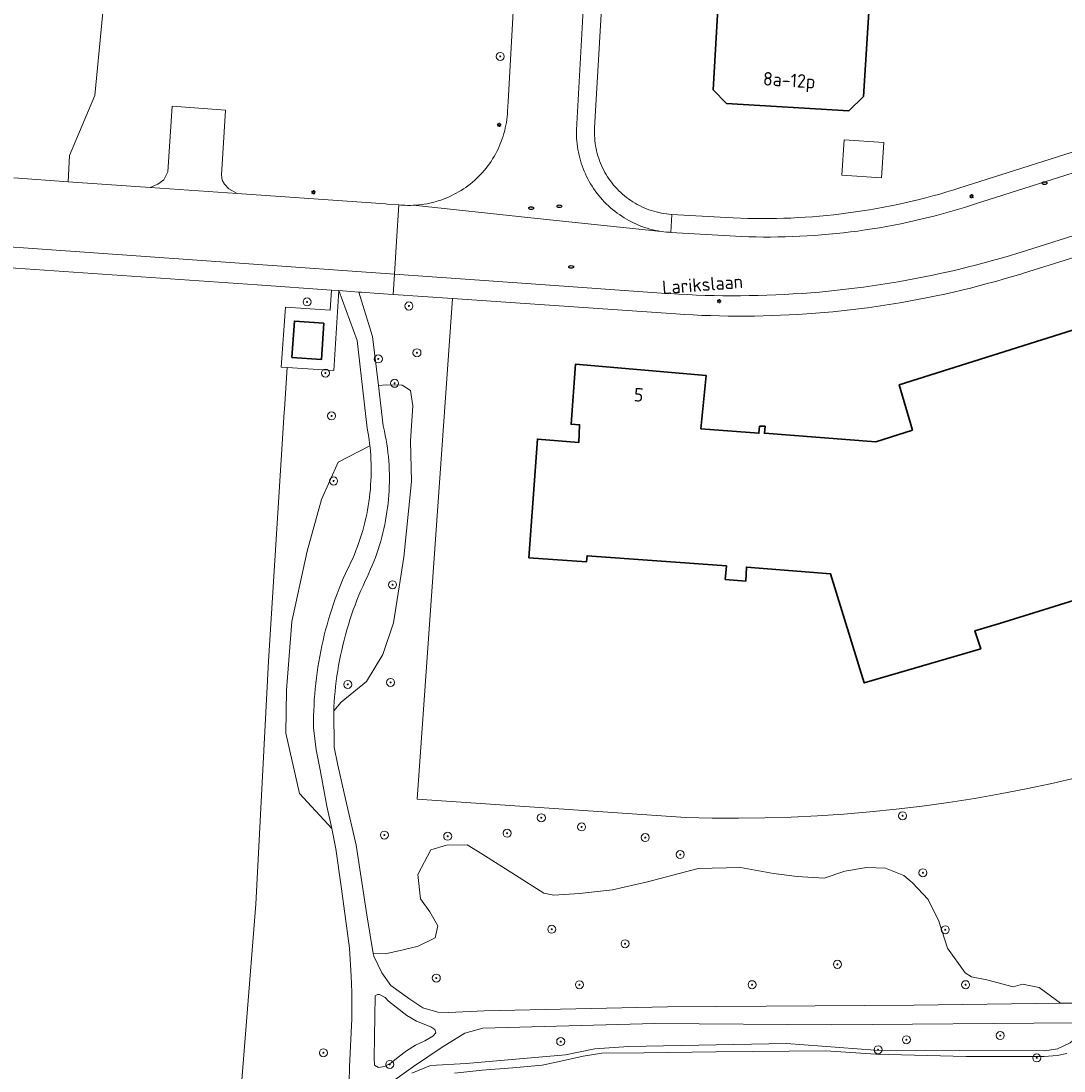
# Model space of a CAD drawing. Header units: metres. Extents: x 152610 to 160096, y 456114 to 462495.
# Tile 656 of 656: x 157369 to 157473, y 461259 to 461364. Entities that reach past the tile are written whole.
import ezdxf
from ezdxf.enums import TextEntityAlignment as Align

# ---------------------------------------------------------------- set-up
doc = ezdxf.new("R2010")
doc.units = ezdxf.units.M
doc.header["$LTSCALE"] = 0.5
doc.layers.get('0').update_dxf_attribs({"linetype": 'CONTINUOUS'})
for name, color, linetype, lineweight in [('B-PV-GR-BEPLANTING_CULTUUR_BOSPLANTSOEN-GV', 251, 'CONTINUOUS', 18), ('B-PV-GR-BOOM-S', 251, 'CONTINUOUS', 25), ('B-PV-IE-MEUBILAIR-S', 251, 'CONTINUOUS', 25), ('B-PV-OG-BEBOUWING-GV', 6, 'CONTINUOUS', 35), ('B-PV-OG-BEBOUWING-T18', 1, 'CONTINUOUS', 18), ('B-PV-OG-BEBOUWING_SCHUUR-GV', 251, 'CONTINUOUS', 18), ('B-PV-OG-TERREIN_BEGROEID-GV', 251, 'CONTINUOUS', 18), ('B-PV-OG-TERREIN_OEVER-GV', 251, 'CONTINUOUS', 18), ('B-PV-OG-TOPOGRAFIE-T18', 1, 'CONTINUOUS', 18), ('B-PV-OG-WATER_MEER-GV', 251, 'CONTINUOUS', 18), ('B-PV-VH-GESLOTENVERHARDING_ASFALT-GV', 251, 'CONTINUOUS', 18), ('B-PV-VH-OPENVERHARDING_TEGEL-GV', 251, 'CONTINUOUS', 18)]:
    doc.layers.add(name, color=color, linetype=linetype, lineweight=lineweight)
doc.styles.add('NLCS-ISO', font='NLCS-ISO.ttf')
doc.styles.add('NLCS-ISO-M750-T18', font='NLCS-ISO.ttf', dxfattribs={"height": 1.35})

# ---------------------------------------------------------------- blocks, each defined once
blk = doc.blocks.new('SIE-MEUBILAIR_PAAL_LICHTMAST-SO')
for points in [[(-0.62, 0), (-1, 0)], [(-0.71, 0.71), (-0.44, 0.44)], [(0, 1), (0, 0.62)], [(0.44, 0.44), (0.71, 0.71)], [(1, 0), (0.62, 0)], [(-0.71, -0.71), (-0.44, -0.44)], [(0, -0.62), (0, -1)], [(0.44, -0.44), (0.71, -0.71)]]:
    blk.add_lwpolyline(points)
blk.add_circle((0, 0), 0.5)
blk = doc.blocks.new('SIE-MEUBILAIR_PUT_RIOOLPUT-SO')
blk.add_ellipse((0, 0), major_axis=(1.25, 0), ratio=0.54)
at = {"style": 'NLCS-ISO'}
blk.add_text('ri', height=0.75, dxfattribs=at).set_placement((-0.04, 0.07), align=Align.MIDDLE_CENTER)
blk = doc.blocks.new('SGR-BOOM_GBKN-SO')
at = {"linetype": 'ByBlock', "lineweight": 18}
h = blk.add_hatch(color=0, dxfattribs=at)
h.dxf.hatch_style = 1
edge = h.paths.add_edge_path()
edge.add_arc((0, 0), 0.25, 0, 360)
at = {"color": 0, "linetype": 'ByBlock', "lineweight": 18}
for radius in [2, 0.25]:
    blk.add_circle((0, 0), radius, dxfattribs=at)
at = {"color": 0, "linetype": 'ByBlock', "lineweight": 18, "style": 'NLCS-ISO'}
blk.add_attdef('SOORT', (2.5, 0), '', height=1.5, dxfattribs=at)

msp = doc.modelspace()

# ---------------------------------------------------------------- linework, layer by layer
at = {"layer": 'B-PV-GR-BEPLANTING_CULTUUR_BOSPLANTSOEN-GV', "flags": 128}
for points in [[(157401.848, 461257.983), (157401.9, 461259.523), (157402.133, 461264.316), (157402.141, 461266.966), (157402.076, 461268.564), (157401.909, 461271.369), (157401.104, 461277.288), (157400.542, 461281.28), (157400.12, 461283.29), (157396.909, 461286.805), (157395.542, 461292.802), (157395.592, 461297.101), (157396.123, 461303.941), (157397.655, 461310.98), (157399.093, 461316.124), (157400.757, 461319.858), (157403.931, 461321.471), (157403.817, 461322.364), (157403.666, 461323.251), (157402.661, 461331.988), (157400.826, 461336.968), (157400.325, 461328.985), (157395.656, 461329.304), (157395.394, 461325.148), (157395.375, 461324.846), (157393.812, 461300.007), (157392.548, 461275.742), (157391.004, 461256.548)], [(157474.559, 461288.387), (157471.998, 461287.797), (157469.427, 461287.252), (157466.846, 461286.753), (157464.257, 461286.301), (157461.661, 461285.895), (157459.057, 461285.535), (157456.448, 461285.222), (157453.833, 461284.956), (157451.214, 461284.736), (157448.591, 461284.564), (157445.966, 461284.438), (157443.339, 461284.36), (157440.711, 461284.328), (157438.083, 461284.344), (157435.455, 461284.406), (157408.657, 461286.225), (157412.157, 461336.185), (157406.238, 461336.593), (157404.794, 461336.693), (157403.078, 461336.812), (157402.83, 461336.829), (157404.18, 461332.4), (157404.772, 461327.514), (157405.558, 461327.573), (157407.137, 461327.54), (157407.976, 461327.009), (157408.211, 461325.472), (157407.981, 461321.988), (157408.067, 461317.938), (157407.323, 461310.383), (157406.277, 461303.836), (157405.228, 461300.654), (157403.594, 461297.956), (157401.05, 461295.918), (157400.32, 461295.054), (157400.362, 461291.433), (157400.741, 461289.62), (157401.525, 461286.097), (157402.547, 461281.659), (157403.629, 461274.688), (157404.266, 461270.837), (157405.462, 461270.796), (157407.105, 461271.166), (157408.747, 461271.561), (157410.454, 461272.409), (157410.718, 461273.578), (157409.905, 461274.98), (157408.975, 461276.297), (157408.715, 461278.721), (157410.011, 461281.188), (157411.566, 461281.636), (157413.644, 461281.664), (157415.096, 461280.787), (157418.475, 461278.652), (157421.289, 461276.838), (157422.278, 461276.657), (157424.857, 461276.823), (157428.13, 461277.195), (157431.62, 461277.992), (157436.679, 461279.3), (157440.927, 461279.417), (157444.222, 461278.815), (157446.571, 461278.506), (157449.256, 461278.365), (157451.328, 461279.051), (157453.48, 461279.419), (157455.401, 461279.338), (157457.228, 461278.614), (157458.099, 461277.881), (157459.631, 461276.23), (157460.714, 461274.073), (157461.591, 461271.379), (157463.354, 461268.912), (157463.98, 461268.514), (157465.5, 461268.192), (157468.143, 461267.521), (157469.068, 461267.759), (157470.716, 461267.446), (157472.867, 461265.875), (157474.04, 461265.89)]]:
    msp.add_lwpolyline(points, dxfattribs=at)
at = {"layer": 'B-PV-OG-BEBOUWING-GV', "flags": 128}
for points in [[(157440.149, 461391.025), (157438.18, 461357.007), (157439.519, 461355.644), (157451.719, 461354.895), (157453.181, 461356.334), (157454.44, 461376.394)], [(157475.962, 461333.627), (157456.755, 461327.577), (157458.07, 461323.061), (157454.409, 461321.89), (157443.311, 461322.731), (157443.367, 461323.431), (157442.816, 461323.435), (157442.761, 461322.735), (157436.962, 461323.183), (157437.504, 461328.484), (157424.457, 461329.64), (157424.01, 461323.638), (157424.859, 461323.581), (157424.795, 461321.831), (157420.646, 461322.164), (157419.802, 461310.309), (157425.552, 461309.912), (157425.607, 461310.512), (157439.505, 461309.498), (157439.394, 461308.148), (157441.444, 461307.981), (157441.505, 461309.382), (157449.903, 461308.713), (157453.269, 461297.825), (157464.901, 461301.234), (157464.315, 461303.041), (157466.772, 461303.772), (157471.686, 461305.283), (157483.521, 461308.991)]]:
    msp.add_lwpolyline(points, dxfattribs=at)
msp.add_lwpolyline([(157399.334, 461333.727), (157396.394, 461333.927), (157396.143, 461330.297), (157399.087, 461330.094)], close=True, dxfattribs=at)
at = {"layer": 'B-PV-OG-BEBOUWING_SCHUUR-GV', "flags": 128}
msp.add_lwpolyline([(157455.233, 461351.746), (157451.268, 461352.01), (157451.032, 461348.475), (157454.997, 461348.21)], close=True, dxfattribs=at)
at = {"layer": 'B-PV-OG-TERREIN_BEGROEID-GV', "flags": 128}
for points in [[(157377.88, 461370.975), (157376.469, 461356.422), (157373.961, 461350.444), (157373.816, 461347.83), (157382.007, 461347.258), (157382.777, 461347.585), (157383.355, 461348.023), (157383.775, 461348.816), (157384.199, 461355.372), (157389.509, 461354.987), (157389.134, 461348.48), (157389.184, 461347.979), (157389.434, 461347.578), (157389.86, 461347.128), (157390.693, 461346.652), (157405.497, 461345.618), (157405.637, 461345.608), (157406.825, 461345.522), (157406.828, 461345.522), (157407.004, 461345.509), (157407.123, 461345.5), (157407.404, 461345.484), (157407.684, 461345.476), (157407.965, 461345.476), (157408.246, 461345.484), (157408.264, 461345.485), (157408.526, 461345.5), (157408.806, 461345.524), (157409.084, 461345.556), (157409.362, 461345.596), (157409.639, 461345.643), (157409.914, 461345.699), (157410.188, 461345.763), (157410.459, 461345.834), (157410.729, 461345.913), (157410.996, 461345.999), (157411.26, 461346.093), (157411.522, 461346.195), (157411.781, 461346.304), (157412.036, 461346.421), (157412.288, 461346.544), (157412.537, 461346.675), (157412.781, 461346.813), (157413.022, 461346.957), (157413.258, 461347.109), (157413.49, 461347.267), (157413.717, 461347.432), (157413.94, 461347.603), (157414.158, 461347.78), (157414.37, 461347.964), (157414.577, 461348.153), (157414.779, 461348.349), (157414.975, 461348.55), (157415.165, 461348.756), (157415.349, 461348.968), (157415.527, 461349.185), (157415.699, 461349.407), (157415.865, 461349.634), (157416.024, 461349.865), (157416.176, 461350.101), (157416.322, 461350.341), (157416.46, 461350.585), (157416.592, 461350.833), (157416.716, 461351.085), (157416.834, 461351.34), (157416.944, 461351.598), (157417.046, 461351.859), (157417.141, 461352.124), (157417.229, 461352.39), (157417.308, 461352.66), (157417.381, 461352.931), (157417.445, 461353.204), (157417.502, 461353.479), (157417.55, 461353.756), (157417.591, 461354.033), (157417.624, 461354.312), (157417.649, 461354.592), (157417.666, 461354.872), (157417.72, 461355.81), (157421.414, 461422.528)], [(157408.109, 461258.902), (157409.976, 461259.67), (157413.541, 461259.86), (157423.454, 461260.72), (157426.374, 461261.317), (157429.725, 461261.545), (157445.505, 461261.865), (157454.314, 461261.181), (157471.285, 461261.135), (157472.55, 461261.335), (157473.814, 461261.925), (157474.746, 461262.709), (157475.482, 461263.842), (157475.513, 461263.929), (157474.224, 461263.918), (157450.046, 461263.719), (157432.374, 461263.84), (157415.191, 461263.378), (157413.401, 461262.902), (157411.127, 461261.49), (157408.271, 461259.569), (157406.193, 461258.06)]]:
    msp.add_lwpolyline(points, dxfattribs=at)
for points in [[(157407.137, 461327.54), (157405.558, 461327.573), (157404.772, 461327.514), (157405.261, 461323.472), (157405.291, 461323.347), (157405.383, 461322.931), (157405.468, 461322.513), (157405.545, 461322.094), (157405.614, 461321.674), (157405.675, 461321.252), (157405.728, 461320.829), (157405.774, 461320.406), (157405.811, 461319.981), (157405.84, 461319.556), (157405.862, 461319.131), (157405.875, 461318.705), (157405.88, 461318.279), (157405.878, 461317.852), (157405.867, 461317.427), (157405.848, 461317.001), (157405.822, 461316.576), (157405.787, 461316.151), (157405.745, 461315.727), (157405.694, 461315.304), (157405.636, 461314.882), (157405.569, 461314.461), (157405.495, 461314.041), (157405.413, 461313.623), (157405.323, 461313.207), (157405.225, 461312.792), (157405.12, 461312.379), (157405.007, 461311.968), (157404.886, 461311.56), (157404.757, 461311.153), (157404.621, 461310.75), (157404.477, 461310.349), (157404.326, 461309.95), (157404.167, 461309.555), (157404.001, 461309.163), (157403.828, 461308.773), (157403.647, 461308.387), (157403.459, 461308.005), (157403.243, 461307.529), (157403.034, 461307.051), (157402.832, 461306.569), (157402.638, 461306.084), (157402.451, 461305.596), (157402.272, 461305.105), (157402.101, 461304.611), (157401.937, 461304.115), (157401.78, 461303.617), (157401.631, 461303.116), (157401.49, 461302.613), (157401.357, 461302.108), (157401.231, 461301.601), (157401.113, 461301.092), (157401.003, 461300.581), (157400.901, 461300.069), (157400.806, 461299.555), (157400.72, 461299.04), (157400.641, 461298.523), (157400.571, 461298.006), (157400.508, 461297.487), (157400.453, 461296.968), (157400.406, 461296.447), (157400.367, 461295.926), (157400.336, 461295.405), (157400.32, 461295.054), (157401.05, 461295.918), (157403.594, 461297.956), (157405.228, 461300.654), (157406.277, 461303.836), (157407.323, 461310.383), (157408.067, 461317.938), (157407.981, 461321.988), (157408.211, 461325.472), (157407.976, 461327.009)], [(157403.942, 461321.363), (157403.931, 461321.471), (157400.757, 461319.858), (157399.093, 461316.124), (157397.655, 461310.98), (157396.123, 461303.941), (157395.592, 461297.101), (157395.542, 461292.802), (157396.909, 461286.805), (157400.12, 461283.29), (157399.647, 461285.543), (157398.95, 461289.154), (157398.562, 461291.15), (157398.307, 461293.337), (157398.306, 461293.999), (157398.313, 461294.541), (157398.328, 461295.083), (157398.352, 461295.625), (157398.383, 461296.167), (157398.422, 461296.708), (157398.469, 461297.248), (157398.524, 461297.788), (157398.587, 461298.326), (157398.658, 461298.864), (157398.737, 461299.4), (157398.824, 461299.936), (157398.918, 461300.47), (157399.021, 461301.003), (157399.131, 461301.534), (157399.25, 461302.063), (157399.376, 461302.59), (157399.509, 461303.116), (157399.651, 461303.64), (157399.8, 461304.161), (157399.957, 461304.68), (157400.122, 461305.197), (157400.294, 461305.711), (157400.473, 461306.223), (157400.661, 461306.732), (157400.855, 461307.238), (157401.058, 461307.742), (157401.267, 461308.242), (157401.484, 461308.739), (157401.677, 461309.113), (157401.864, 461309.49), (157402.043, 461309.871), (157402.214, 461310.256), (157402.379, 461310.643), (157402.536, 461311.034), (157402.686, 461311.427), (157402.828, 461311.823), (157402.962, 461312.222), (157403.089, 461312.623), (157403.209, 461313.027), (157403.32, 461313.433), (157403.424, 461313.841), (157403.52, 461314.251), (157403.609, 461314.662), (157403.689, 461315.075), (157403.762, 461315.49), (157403.826, 461315.906), (157403.883, 461316.323), (157403.932, 461316.741), (157403.973, 461317.16), (157404.006, 461317.58), (157404.031, 461318), (157404.048, 461318.42), (157404.056, 461318.841), (157404.058, 461319.262), (157404.05, 461319.683), (157404.035, 461320.104), (157404.012, 461320.524), (157403.981, 461320.944)], [(157415.096, 461280.787), (157413.644, 461281.664), (157411.566, 461281.636), (157410.011, 461281.188), (157408.715, 461278.721), (157408.975, 461276.297), (157409.905, 461274.98), (157410.718, 461273.578), (157410.454, 461272.409), (157408.747, 461271.561), (157407.105, 461271.166), (157405.462, 461270.796), (157404.266, 461270.837), (157404.308, 461270.58), (157405.114, 461268.908), (157406.016, 461267.645), (157407.931, 461266.27), (157409.201, 461265.418), (157410.723, 461264.995), (157411.814, 461264.942), (157415.34, 461265.112), (157433.633, 461265.521), (157458.221, 461265.682), (157472.867, 461265.875), (157470.716, 461267.446), (157469.068, 461267.759), (157468.143, 461267.521), (157465.5, 461268.192), (157463.98, 461268.514), (157463.354, 461268.912), (157461.591, 461271.379), (157460.714, 461274.073), (157459.631, 461276.23), (157458.099, 461277.881), (157457.228, 461278.614), (157455.401, 461279.338), (157453.48, 461279.419), (157451.328, 461279.051), (157449.256, 461278.365), (157446.571, 461278.506), (157444.222, 461278.815), (157440.927, 461279.417), (157436.679, 461279.3), (157431.62, 461277.992), (157428.13, 461277.195), (157424.857, 461276.823), (157422.278, 461276.657), (157421.289, 461276.838), (157418.475, 461278.652)], [(157405.456, 461266.435), (157404.89, 461266.744), (157404.695, 461266.743), (157404.462, 461266.625), (157404.371, 461260.41), (157404.393, 461259.708), (157404.784, 461259.476), (157405.387, 461259.557), (157406.048, 461259.91), (157406.767, 461260.498), (157407.582, 461261.125), (157408.496, 461261.693), (157409.41, 461262.106), (157410.207, 461262.577), (157410.497, 461262.929), (157410.418, 461263.241), (157410.008, 461263.531), (157408.564, 461264.09), (157407.607, 461264.651), (157405.789, 461266.085)]]:
    msp.add_lwpolyline(points, close=True, dxfattribs=at)
at = {"layer": 'B-PV-OG-TERREIN_OEVER-GV', "flags": 128}
for points in [[(157473.814, 461261.925), (157472.55, 461261.335), (157471.285, 461261.135), (157454.314, 461261.181), (157445.505, 461261.865), (157429.725, 461261.545), (157426.374, 461261.317), (157423.454, 461260.72), (157413.541, 461259.86), (157409.976, 461259.67), (157408.109, 461258.902)], [(157412.389, 461258.907), (157415.135, 461259.191), (157418.193, 461259.419), (157421.114, 461259.704), (157422.983, 461260.101), (157425.221, 461260.598), (157427.091, 461260.898), (157431.279, 461260.915), (157438.449, 461261.023), (157449.437, 461261.128), (157454.426, 461260.779), (157463.437, 461260.548), (157471.211, 461260.542), (157472.535, 461260.645), (157473.469, 461260.863)]]:
    msp.add_lwpolyline(points, dxfattribs=at)
at = {"layer": 'B-PV-OG-WATER_MEER-GV', "flags": 128}
msp.add_lwpolyline([(157473.469, 461260.863), (157472.535, 461260.645), (157471.211, 461260.542), (157463.437, 461260.548), (157454.426, 461260.779), (157449.437, 461261.128), (157438.449, 461261.023), (157431.279, 461260.915), (157427.091, 461260.898), (157425.221, 461260.598), (157422.983, 461260.101), (157421.114, 461259.704), (157418.193, 461259.419), (157415.135, 461259.191), (157412.389, 461258.907)], dxfattribs=at)
at = {"layer": 'B-PV-VH-GESLOTENVERHARDING_ASFALT-GV', "flags": 128}
for points in [[(157421.414, 461422.528), (157417.72, 461355.81), (157417.666, 461354.872), (157417.649, 461354.592), (157417.624, 461354.312), (157417.591, 461354.033), (157417.55, 461353.756), (157417.502, 461353.479), (157417.445, 461353.204), (157417.381, 461352.931), (157417.308, 461352.66), (157417.229, 461352.39), (157417.141, 461352.124), (157417.046, 461351.859), (157416.944, 461351.598), (157416.834, 461351.34), (157416.716, 461351.085), (157416.592, 461350.833), (157416.46, 461350.585), (157416.322, 461350.341), (157416.176, 461350.101), (157416.024, 461349.865), (157415.865, 461349.634), (157415.699, 461349.407), (157415.527, 461349.185), (157415.349, 461348.968), (157415.165, 461348.756), (157414.975, 461348.55), (157414.779, 461348.349), (157414.577, 461348.153), (157414.37, 461347.964), (157414.158, 461347.78), (157413.94, 461347.603), (157413.717, 461347.432), (157413.49, 461347.267), (157413.258, 461347.109), (157413.022, 461346.957), (157412.781, 461346.813), (157412.537, 461346.675), (157412.288, 461346.544), (157412.036, 461346.421), (157411.781, 461346.304), (157411.522, 461346.195), (157411.26, 461346.093), (157410.996, 461345.999), (157410.729, 461345.913), (157410.459, 461345.834), (157410.188, 461345.763), (157409.914, 461345.699), (157409.639, 461345.643), (157409.362, 461345.596), (157409.084, 461345.556), (157408.806, 461345.524), (157408.526, 461345.5), (157408.264, 461345.485), (157420.001, 461344.245), (157432.986, 461342.879), (157432.708, 461342.926), (157432.431, 461342.981), (157432.155, 461343.045), (157431.882, 461343.115), (157431.611, 461343.194), (157431.342, 461343.28), (157431.075, 461343.374), (157430.812, 461343.476), (157430.551, 461343.584), (157430.293, 461343.701), (157430.039, 461343.824), (157429.788, 461343.955), (157429.542, 461344.092), (157429.299, 461344.236), (157429.06, 461344.388), (157428.826, 461344.546), (157428.597, 461344.71), (157428.372, 461344.881), (157428.152, 461345.059), (157427.937, 461345.242), (157427.727, 461345.432), (157427.523, 461345.627), (157427.325, 461345.828), (157427.132, 461346.035), (157426.945, 461346.247), (157426.765, 461346.464), (157426.59, 461346.686), (157426.422, 461346.913), (157426.26, 461347.145), (157426.105, 461347.381), (157425.957, 461347.621), (157425.816, 461347.866), (157425.681, 461348.114), (157425.554, 461348.366), (157425.434, 461348.622), (157425.321, 461348.881), (157425.216, 461349.143), (157425.118, 461349.408), (157425.027, 461349.676), (157424.944, 461349.946), (157424.869, 461350.218), (157424.802, 461350.492), (157424.742, 461350.769), (157424.69, 461351.046), (157424.646, 461351.326), (157424.61, 461351.606), (157424.582, 461351.887), (157424.562, 461352.169), (157424.55, 461352.451), (157424.546, 461352.733), (157424.55, 461353.016), (157428.184, 461418.295)], [(157500, 461356.937), (157465.003, 461345.828), (157464.659, 461345.712), (157463.968, 461345.486), (157463.274, 461345.267), (157462.577, 461345.056), (157461.879, 461344.852), (157461.178, 461344.657), (157460.475, 461344.469), (157459.77, 461344.288), (157459.063, 461344.116), (157458.355, 461343.951), (157457.644, 461343.794), (157456.932, 461343.645), (157456.218, 461343.504), (157455.503, 461343.37), (157454.786, 461343.245), (157454.068, 461343.127), (157453.349, 461343.017), (157452.629, 461342.915), (157451.907, 461342.821), (157451.185, 461342.735), (157450.461, 461342.657), (157449.737, 461342.587), (157449.012, 461342.525), (157448.287, 461342.471), (157447.56, 461342.425), (157446.834, 461342.387), (157446.107, 461342.356), (157445.38, 461342.334), (157444.652, 461342.32), (157443.925, 461342.314), (157443.197, 461342.316), (157442.47, 461342.325), (157441.742, 461342.343), (157441.015, 461342.369), (157433.97, 461342.775), (157433.828, 461342.784), (157433.547, 461342.808), (157433.266, 461342.839), (157432.986, 461342.879), (157420.001, 461344.245), (157408.264, 461345.485), (157408.246, 461345.484), (157407.965, 461345.476), (157407.684, 461345.476), (157407.404, 461345.484), (157407.123, 461345.5), (157407.004, 461345.509), (157406.828, 461345.522), (157406.586, 461341.861), (157406.373, 461338.614), (157419.573, 461337.68), (157433.017, 461336.728), (157433.893, 461336.666), (157434.77, 461336.611), (157435.648, 461336.565), (157436.525, 461336.527), (157437.403, 461336.497), (157438.282, 461336.474), (157439.16, 461336.46), (157440.039, 461336.454), (157440.917, 461336.455), (157441.796, 461336.465), (157442.674, 461336.483), (157443.553, 461336.508), (157444.431, 461336.542), (157445.308, 461336.584), (157446.185, 461336.633), (157447.062, 461336.691), (157447.938, 461336.757), (157448.814, 461336.83), (157449.688, 461336.912), (157450.562, 461337.001), (157451.436, 461337.099), (157452.308, 461337.204), (157453.179, 461337.318), (157454.049, 461337.439), (157454.918, 461337.568), (157455.786, 461337.705), (157456.653, 461337.85), (157457.518, 461338.003), (157458.381, 461338.164), (157459.244, 461338.333), (157460.104, 461338.509), (157460.964, 461338.694), (157461.821, 461338.886), (157462.676, 461339.086), (157463.53, 461339.293), (157464.382, 461339.509), (157465.232, 461339.732), (157466.079, 461339.963), (157466.925, 461340.202), (157467.768, 461340.448), (157468.609, 461340.702), (157469.367, 461340.938), (157500, 461350.655)], [(157346.331, 461342.865), (157406.373, 461338.614), (157406.586, 461341.861), (157406.828, 461345.522), (157406.825, 461345.522), (157405.637, 461345.608), (157405.497, 461345.618), (157390.693, 461346.652), (157382.007, 461347.258), (157373.816, 461347.83), (157368.385, 461348.209)], [(157346.331, 461342.865), (157406.373, 461338.614), (157406.586, 461341.861), (157406.828, 461345.522), (157406.825, 461345.522), (157405.637, 461345.608), (157405.497, 461345.618), (157390.693, 461346.652), (157382.007, 461347.258), (157373.816, 461347.83), (157368.385, 461348.209)]]:
    msp.add_lwpolyline(points, dxfattribs=at)
at = {"layer": 'B-PV-VH-OPENVERHARDING_TEGEL-GV', "flags": 128}
for points in [[(157428.184, 461418.295), (157424.55, 461353.016), (157424.546, 461352.733), (157424.55, 461352.451), (157424.562, 461352.169), (157424.582, 461351.887), (157424.61, 461351.606), (157424.646, 461351.326), (157424.69, 461351.046), (157424.742, 461350.769), (157424.802, 461350.492), (157424.869, 461350.218), (157424.944, 461349.946), (157425.027, 461349.676), (157425.118, 461349.408), (157425.216, 461349.143), (157425.321, 461348.881), (157425.434, 461348.622), (157425.554, 461348.366), (157425.681, 461348.114), (157425.816, 461347.866), (157425.957, 461347.621), (157426.105, 461347.381), (157426.26, 461347.145), (157426.422, 461346.913), (157426.59, 461346.686), (157426.765, 461346.464), (157426.945, 461346.247), (157427.132, 461346.035), (157427.325, 461345.828), (157427.523, 461345.627), (157427.727, 461345.432), (157427.937, 461345.242), (157428.152, 461345.059), (157428.372, 461344.881), (157428.597, 461344.71), (157428.826, 461344.546), (157429.06, 461344.388), (157429.299, 461344.236), (157429.542, 461344.092), (157429.788, 461343.955), (157430.039, 461343.824), (157430.293, 461343.701), (157430.551, 461343.584), (157430.812, 461343.476), (157431.075, 461343.374), (157431.342, 461343.28), (157431.611, 461343.194), (157431.882, 461343.115), (157432.155, 461343.045), (157432.431, 461342.981), (157432.708, 461342.926), (157432.986, 461342.879), (157433.266, 461342.839), (157433.547, 461342.808), (157433.828, 461342.784), (157433.97, 461342.775), (157434.073, 461344.572), (157434.032, 461344.574), (157433.776, 461344.595), (157433.522, 461344.623), (157433.268, 461344.659), (157433.016, 461344.703), (157432.765, 461344.755), (157432.516, 461344.814), (157432.269, 461344.882), (157432.024, 461344.957), (157431.781, 461345.039), (157431.541, 461345.13), (157431.305, 461345.227), (157431.071, 461345.332), (157430.841, 461345.444), (157430.614, 461345.564), (157430.391, 461345.69), (157430.173, 461345.823), (157429.958, 461345.963), (157429.748, 461346.11), (157429.543, 461346.263), (157429.342, 461346.423), (157429.147, 461346.588), (157428.957, 461346.76), (157428.772, 461346.938), (157428.593, 461347.121), (157428.42, 461347.31), (157428.253, 461347.504), (157428.092, 461347.703), (157427.937, 461347.907), (157427.789, 461348.116), (157427.647, 461348.329), (157427.512, 461348.547), (157427.384, 461348.769), (157427.263, 461348.994), (157427.149, 461349.224), (157427.042, 461349.456), (157426.942, 461349.692), (157426.85, 461349.931), (157426.766, 461350.173), (157426.689, 461350.418), (157426.619, 461350.664), (157426.558, 461350.913), (157426.504, 461351.163), (157426.458, 461351.415), (157426.42, 461351.668), (157426.39, 461351.923), (157426.368, 461352.178), (157426.354, 461352.434), (157426.347, 461352.69), (157426.349, 461352.946), (157426.359, 461353.202), (157430.4, 461422.357)], [(157485.876, 461354.545), (157462.712, 461347.177), (157462.195, 461347.015), (157461.506, 461346.808), (157460.816, 461346.607), (157460.123, 461346.415), (157459.429, 461346.23), (157458.732, 461346.053), (157458.033, 461345.884), (157457.333, 461345.723), (157456.63, 461345.569), (157455.927, 461345.424), (157455.221, 461345.286), (157454.514, 461345.156), (157453.806, 461345.033), (157453.096, 461344.919), (157452.385, 461344.813), (157451.673, 461344.714), (157450.96, 461344.624), (157450.246, 461344.541), (157449.531, 461344.467), (157448.815, 461344.4), (157448.098, 461344.341), (157447.381, 461344.29), (157446.664, 461344.248), (157445.946, 461344.213), (157445.227, 461344.186), (157444.509, 461344.167), (157443.79, 461344.157), (157443.071, 461344.154), (157442.352, 461344.159), (157441.634, 461344.172), (157440.915, 461344.194), (157440.197, 461344.223), (157439.479, 461344.26), (157434.073, 461344.572), (157433.97, 461342.775), (157441.015, 461342.369), (157441.742, 461342.343), (157442.47, 461342.325), (157443.197, 461342.316), (157443.925, 461342.314), (157444.652, 461342.32), (157445.38, 461342.334), (157446.107, 461342.356), (157446.834, 461342.387), (157447.56, 461342.425), (157448.287, 461342.471), (157449.012, 461342.525), (157449.737, 461342.587), (157450.461, 461342.657), (157451.185, 461342.735), (157451.907, 461342.821), (157452.629, 461342.915), (157453.349, 461343.017), (157454.068, 461343.127), (157454.786, 461343.245), (157455.503, 461343.37), (157456.218, 461343.504), (157456.932, 461343.645), (157457.644, 461343.794), (157458.355, 461343.951), (157459.063, 461344.116), (157459.77, 461344.288), (157460.475, 461344.469), (157461.178, 461344.657), (157461.879, 461344.852), (157462.577, 461345.056), (157463.274, 461345.267), (157463.968, 461345.486), (157464.659, 461345.712), (157465.003, 461345.828), (157500, 461356.937)], [(157500, 461350.655), (157469.367, 461340.938), (157468.609, 461340.702), (157467.768, 461340.448), (157466.925, 461340.202), (157466.079, 461339.963), (157465.232, 461339.732), (157464.382, 461339.509), (157463.53, 461339.293), (157462.676, 461339.086), (157461.821, 461338.886), (157460.964, 461338.694), (157460.104, 461338.509), (157459.244, 461338.333), (157458.381, 461338.164), (157457.518, 461338.003), (157456.653, 461337.85), (157455.786, 461337.705), (157454.918, 461337.568), (157454.049, 461337.439), (157453.179, 461337.318), (157452.308, 461337.204), (157451.436, 461337.099), (157450.562, 461337.001), (157449.688, 461336.912), (157448.814, 461336.83), (157447.938, 461336.757), (157447.062, 461336.691), (157446.185, 461336.633), (157445.308, 461336.584), (157444.431, 461336.542), (157443.553, 461336.508), (157442.674, 461336.483), (157441.796, 461336.465), (157440.917, 461336.455), (157440.039, 461336.454), (157439.16, 461336.46), (157438.282, 461336.474), (157437.403, 461336.497), (157436.525, 461336.527), (157435.648, 461336.565), (157434.77, 461336.611), (157433.893, 461336.666), (157433.017, 461336.728), (157419.573, 461337.68), (157406.373, 461338.614), (157406.238, 461336.593), (157412.157, 461336.185), (157419.442, 461335.682), (157434.461, 461334.644), (157435.331, 461334.588), (157436.201, 461334.541), (157437.071, 461334.501), (157437.942, 461334.47), (157438.813, 461334.446), (157439.684, 461334.43), (157440.556, 461334.422), (157441.427, 461334.423), (157442.298, 461334.431), (157443.17, 461334.448), (157444.041, 461334.472), (157444.911, 461334.504), (157445.782, 461334.545), (157446.652, 461334.593), (157447.521, 461334.649), (157448.391, 461334.713), (157449.259, 461334.786), (157450.127, 461334.866), (157450.994, 461334.954), (157451.86, 461335.05), (157452.725, 461335.154), (157453.589, 461335.266), (157454.452, 461335.386), (157455.314, 461335.514), (157456.175, 461335.65), (157457.034, 461335.794), (157457.892, 461335.945), (157458.749, 461336.105), (157459.604, 461336.272), (157460.458, 461336.447), (157461.31, 461336.63), (157462.16, 461336.821), (157463.008, 461337.019), (157463.855, 461337.226), (157464.7, 461337.44), (157465.542, 461337.662), (157466.383, 461337.891), (157467.221, 461338.129), (157468.058, 461338.374), (157468.891, 461338.626), (157469.152, 461338.707), (157482.155, 461342.759)], [(157474.04, 461265.89), (157472.867, 461265.875), (157458.221, 461265.682), (157433.633, 461265.521), (157415.34, 461265.112), (157411.814, 461264.942), (157410.723, 461264.995), (157409.201, 461265.418), (157407.931, 461266.27), (157406.016, 461267.645), (157405.114, 461268.908), (157404.308, 461270.58), (157404.266, 461270.837), (157403.629, 461274.688), (157402.547, 461281.659), (157401.525, 461286.097), (157400.741, 461289.62), (157400.362, 461291.433), (157400.32, 461295.054), (157400.336, 461295.405), (157400.367, 461295.926), (157400.406, 461296.447), (157400.453, 461296.968), (157400.508, 461297.487), (157400.571, 461298.006), (157400.641, 461298.523), (157400.72, 461299.04), (157400.806, 461299.555), (157400.901, 461300.069), (157401.003, 461300.581), (157401.113, 461301.092), (157401.231, 461301.601), (157401.357, 461302.108), (157401.49, 461302.613), (157401.631, 461303.116), (157401.78, 461303.617), (157401.937, 461304.115), (157402.101, 461304.611), (157402.272, 461305.105), (157402.451, 461305.596), (157402.638, 461306.084), (157402.832, 461306.569), (157403.034, 461307.051), (157403.243, 461307.529), (157403.459, 461308.005), (157403.647, 461308.387), (157403.828, 461308.773), (157404.001, 461309.163), (157404.167, 461309.555), (157404.326, 461309.95), (157404.477, 461310.349), (157404.621, 461310.75), (157404.757, 461311.153), (157404.886, 461311.56), (157405.007, 461311.968), (157405.12, 461312.379), (157405.225, 461312.792), (157405.323, 461313.207), (157405.413, 461313.623), (157405.495, 461314.041), (157405.569, 461314.461), (157405.636, 461314.882), (157405.694, 461315.304), (157405.745, 461315.727), (157405.787, 461316.151), (157405.822, 461316.576), (157405.848, 461317.001), (157405.867, 461317.427), (157405.878, 461317.852), (157405.88, 461318.279), (157405.875, 461318.705), (157405.862, 461319.131), (157405.84, 461319.556), (157405.811, 461319.981), (157405.774, 461320.406), (157405.728, 461320.829), (157405.675, 461321.252), (157405.614, 461321.674), (157405.545, 461322.094), (157405.468, 461322.513), (157405.383, 461322.931), (157405.291, 461323.347), (157405.261, 461323.472), (157404.772, 461327.514), (157404.18, 461332.4), (157402.83, 461336.829), (157400.826, 461336.968), (157402.661, 461331.988), (157403.666, 461323.251), (157403.817, 461322.364), (157403.931, 461321.471), (157403.942, 461321.363), (157403.981, 461320.944), (157404.012, 461320.524), (157404.035, 461320.104), (157404.05, 461319.683), (157404.058, 461319.262), (157404.056, 461318.841), (157404.048, 461318.42), (157404.031, 461318), (157404.006, 461317.58), (157403.973, 461317.16), (157403.932, 461316.741), (157403.883, 461316.323), (157403.826, 461315.906), (157403.762, 461315.49), (157403.689, 461315.075), (157403.609, 461314.662), (157403.52, 461314.251), (157403.424, 461313.841), (157403.32, 461313.433), (157403.209, 461313.027), (157403.089, 461312.623), (157402.962, 461312.222), (157402.828, 461311.823), (157402.686, 461311.427), (157402.536, 461311.034), (157402.379, 461310.643), (157402.214, 461310.256), (157402.043, 461309.871), (157401.864, 461309.49), (157401.677, 461309.113), (157401.484, 461308.739), (157401.267, 461308.242), (157401.058, 461307.742), (157400.855, 461307.238), (157400.661, 461306.732), (157400.473, 461306.223), (157400.294, 461305.711), (157400.122, 461305.197), (157399.957, 461304.68), (157399.8, 461304.161), (157399.651, 461303.64), (157399.509, 461303.116), (157399.376, 461302.59), (157399.25, 461302.063), (157399.131, 461301.534), (157399.021, 461301.003), (157398.918, 461300.47), (157398.824, 461299.936), (157398.737, 461299.4), (157398.658, 461298.864), (157398.587, 461298.326), (157398.524, 461297.788), (157398.469, 461297.248), (157398.422, 461296.708), (157398.383, 461296.167), (157398.352, 461295.625), (157398.328, 461295.083), (157398.313, 461294.541), (157398.306, 461293.999), (157398.307, 461293.337), (157398.562, 461291.15), (157398.95, 461289.154), (157399.647, 461285.543), (157400.12, 461283.29), (157400.542, 461281.28), (157401.104, 461277.288), (157401.909, 461271.369), (157402.076, 461268.564), (157402.141, 461266.966), (157402.133, 461264.316), (157401.9, 461259.523), (157401.848, 461257.983)], [(157406.193, 461258.06), (157408.271, 461259.569), (157411.127, 461261.49), (157413.401, 461262.902), (157415.191, 461263.378), (157432.374, 461263.84), (157450.046, 461263.719), (157474.224, 461263.918)]]:
    msp.add_lwpolyline(points, dxfattribs=at)
for points in [[(157346.331, 461342.865), (157346.216, 461340.739), (157346.325, 461340.733), (157392.668, 461337.533), (157400.104, 461337.018), (157400.826, 461336.968), (157402.83, 461336.829), (157403.078, 461336.812), (157404.794, 461336.693), (157406.238, 461336.593), (157406.373, 461338.614)], [(157400.826, 461336.968), (157400.104, 461337.018), (157399.954, 461335.019), (157395.512, 461335.317), (157395.076, 461329.343), (157395.656, 461329.304), (157400.325, 461328.985)], [(157396.143, 461330.297), (157396.394, 461333.927), (157399.334, 461333.727), (157399.087, 461330.094)], [(157404.695, 461266.743), (157404.89, 461266.744), (157405.456, 461266.435), (157405.789, 461266.085), (157407.607, 461264.651), (157408.564, 461264.09), (157410.008, 461263.531), (157410.418, 461263.241), (157410.497, 461262.929), (157410.207, 461262.577), (157409.41, 461262.106), (157408.496, 461261.693), (157407.582, 461261.125), (157406.767, 461260.498), (157406.048, 461259.91), (157405.387, 461259.557), (157404.784, 461259.476), (157404.393, 461259.708), (157404.371, 461260.41), (157404.462, 461266.625)]]:
    msp.add_lwpolyline(points, close=True, dxfattribs=at)

# ---------------------------------------------------------------- block references
at = {"layer": 'B-PV-GR-BOOM-S', "xscale": 0.2, "yscale": 0.2, "zscale": 0.2}
for p in [(157416.932, 461360.331), (157397.666, 461335.84), (157407.816, 461335.434), (157404.771, 461330.156), (157408.628, 461330.765), (157399.493, 461328.735), (157406.395, 461327.72), (157400.102, 461324.472), (157400.305, 461317.975), (157406.192, 461307.622), (157401.726, 461297.674), (157405.989, 461297.877), (157421.039, 461284.375), (157457.09, 461284.573), (157417.624, 461282.836), (157425.056, 461283.463), (157405.38, 461282.651), (157411.692, 461282.533), (157431.406, 461282.405), (157434.899, 461280.711), (157459.12, 461278.888), (157422.074, 461273.255), (157461.353, 461273.204), (157429.392, 461271.806), (157450.594, 461269.753), (157410.558, 461268.386), (157424.843, 461267.722), (157442.067, 461267.723), (157463.383, 461267.723), (157422.97, 461262.05), (157457.47, 461262.233), (157466.835, 461262.648), (157399.29, 461260.929), (157454.654, 461261.227), (157405.916, 461259.766), (157470.489, 461260.415)]:
    msp.add_blockref('SGR-BOOM_GBKN-SO', p, dxfattribs=at)
at = {"layer": 'B-PV-IE-MEUBILAIR-S', "xscale": 0.2, "yscale": 0.2, "zscale": 0.2}
for name, p in [('SIE-MEUBILAIR_PAAL_LICHTMAST-SO', (157416.835, 461353.517)), ('SIE-MEUBILAIR_PUT_RIOOLPUT-SO', (157471.257, 461347.695)), ('SIE-MEUBILAIR_PAAL_LICHTMAST-SO', (157398.285, 461346.778)), ('SIE-MEUBILAIR_PAAL_LICHTMAST-SO', (157463.982, 461346.39)), ('SIE-MEUBILAIR_PUT_RIOOLPUT-SO', (157420.029, 461345.2)), ('SIE-MEUBILAIR_PUT_RIOOLPUT-SO', (157422.833, 461345.383)), ('SIE-MEUBILAIR_PUT_RIOOLPUT-SO', (157424.02, 461339.329)), ('SIE-MEUBILAIR_PAAL_LICHTMAST-SO', (157438.775, 461335.921))]:
    msp.add_blockref(name, p, dxfattribs=at)

# ---------------------------------------------------------------- texts
at = {"layer": 'B-PV-OG-BEBOUWING-T18', "style": 'NLCS-ISO-M750-T18'}
for s, rotation, p in [('8a-12p', 356.5, (157445.772, 461357.765)), ('5', 355, (157430.76, 461326.572))]:
    msp.add_text(s, height=1.35, rotation=rotation, dxfattribs=at).set_placement(p, align=Align.MIDDLE)
at = {"layer": 'B-PV-OG-TOPOGRAFIE-T18', "style": 'NLCS-ISO-M750-T18'}
msp.add_text('Larikslaan', height=1.35, rotation=4.5, dxfattribs=at).set_placement((157437.126, 461337.591), align=Align.MIDDLE)

doc.saveas('drawing.dxf')
